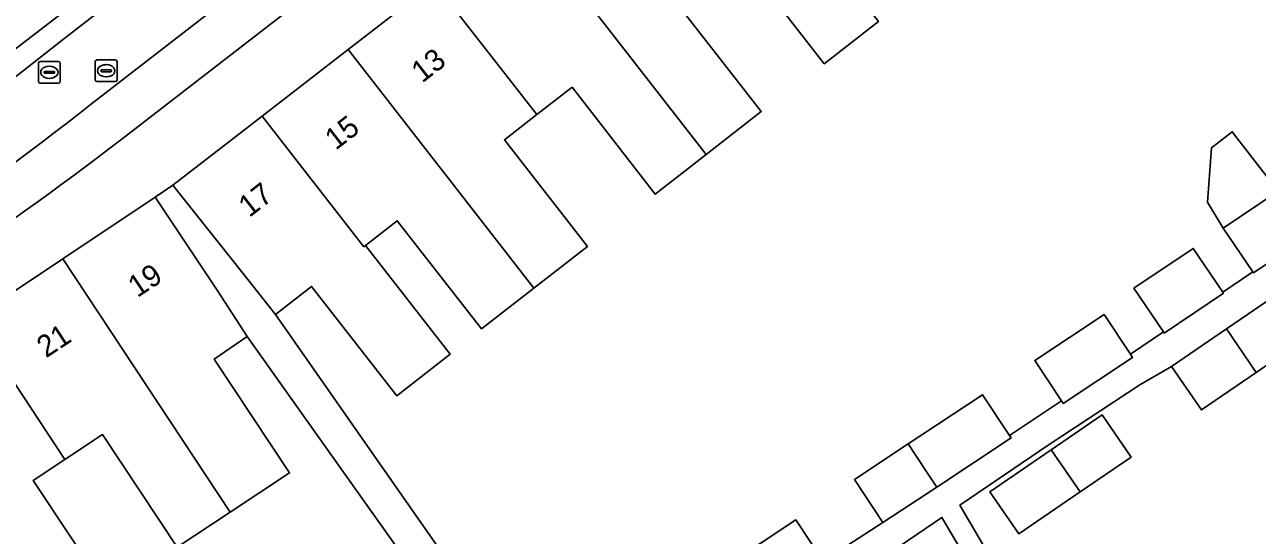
# Model space of a CAD drawing. Extents: x 159716 to 160783, y 383290 to 384031.
# Drawn here: x 160413 to 160469.7, y 383524.9 to 383548.4 of the extents above; entities that cross this region are included whole.
import ezdxf

# ---------------------------------------------------------------- set-up
doc = ezdxf.new("R2010")
doc.units = 0
for name, color, linetype in [('IMGEO_Erf', 7, 'Continuous'), ('IMGEO_Groenvoorziening', 7, 'Continuous'), ('IMGEO_Pand', 7, 'Continuous'), ('IMGEO_Pand_nummerreeks', 7, 'Continuous'), ('IMGEO_Parkeervlak_open', 7, 'Continuous'), ('IMGEO_Rijbaan_lokaal_open', 7, 'Continuous'), ('IMGEO_Rioolput', 7, 'Continuous'), ('IMGEO_Voetpad_open', 7, 'Continuous')]:
    doc.layers.add(name, color=color, linetype=linetype)

msp = doc.modelspace()

# ---------------------------------------------------------------- linework, layer by layer
at = {"layer": 'IMGEO_Erf'}
for points in [[(160452.271, 383548.545), (160449.767, 383546.596), (160445.876, 383551.596)], [(160443.003, 383549.36), (160446.871, 383544.391), (160444.329, 383542.413), (160441.984, 383540.588), (160438.156, 383545.508), (160436.543, 383544.252), (160435.045, 383543.086), (160438.865, 383538.177), (160436.404, 383536.261), (160433.988, 383534.381), (160430.112, 383539.361), (160428.652, 383538.224), (160432.548, 383533.219), (160430.084, 383531.301), (160426.166, 383536.335), (160424.495, 383535.035), (160437.961, 383515.767)], [(160445.17, 383523.405), (160448.459, 383525.581), (160449.716, 383523.681), (160452.473, 383525.45), (160451.159, 383527.437), (160453.639, 383529.078), (160457.061, 383531.341), (160458.304, 383529.463), (160460.69, 383531.07), (160459.461, 383532.929), (160462.653, 383535.04), (160463.865, 383533.208), (160465.391, 383534.235), (160464.033, 383536.248), (160466.762, 383538.089), (160468.122, 383536.073), (160469.506, 383537.005), (160468.145, 383539.022), (160467.414, 383540.209), (160467.605, 383542.722), (160468.555, 383543.46), (160470.675, 383540.729)], [(160495.817, 383521.691), (160482.143, 383537.339), (160481.204, 383538.694), (160477.601, 383536.221), (160476.853, 383537.31), (160476.706, 383537.209), (160476.273, 383536.912), (160475.152, 383536.143), (160473.144, 383534.764), (160469.663, 383532.374), (160467.139, 383530.641), (160465.767, 383532.64), (160464.298, 383531.805), (160460.12, 383529.044), (160456.017, 383526.255), (160470.216, 383502.033)], [(160436.792, 383514.858), (160423.195, 383534.022), (160421.684, 383532.982), (160425.151, 383527.74), (160422.422, 383525.934), (160419.974, 383524.315), (160416.54, 383529.507), (160414.808, 383528.361), (160413.348, 383527.396), (160416.806, 383522.169)], [(160469.443, 383501.546), (160455.185, 383525.69), (160450.621, 383522.588)]]:
    msp.add_lwpolyline(points, dxfattribs=at)
msp.add_lwpolyline([(160461.56, 383526.866), (160458.737, 383524.928), (160457.402, 383526.873), (160460.224, 383528.811), (160462.561, 383530.416), (160463.897, 383528.47)], close=True, dxfattribs=at)
at = {"layer": 'IMGEO_Groenvoorziening'}
for points in [[(160441.098, 383568.136), (160443.878, 383570.259), (160449.157, 383574.362), (160450.745, 383575.611), (160465.056, 383587.54), (160466.119, 383588.51), (160462.076, 383592.933), (160461.787, 383592.665), (160460.963, 383591.947), (160460.102, 383591.197), (160456.376, 383588.007), (160445.683, 383579.106), (160439.333, 383574.187), (160436.59, 383572.062), (160419.524, 383558.843), (160420.216, 383557.971), (160438.33, 383572.13), (160446.182, 383578.368), (160461.987, 383591.376), (160464.497, 383588.63), (160449.031, 383575.404), (160429.985, 383560.714), (160408.787, 383544.408), (160399.76, 383538.598)], [(160399.76, 383538.598), (160408.787, 383544.408), (160429.985, 383560.714), (160449.031, 383575.404), (160464.497, 383588.63), (160461.987, 383591.376)], [(160414.821, 383547.788), (160441.098, 383568.136)]]:
    msp.add_lwpolyline(points, dxfattribs=at)
msp.add_arc((160337.874, 383643.733), 122.989, 300.57578, 308.72915, dxfattribs=at)
at = {"layer": 'IMGEO_Pand'}
for points in [[(160443.709, 383559.549), (160439.743, 383556.475), (160444.421, 383550.464), (160445.876, 383551.596), (160449.767, 383546.596), (160452.271, 383548.545)], [(160444.421, 383550.464), (160439.743, 383556.475), (160435.778, 383553.402), (160444.329, 383542.413), (160446.871, 383544.391), (160443.003, 383549.36)], [(160435.778, 383553.402), (160431.812, 383550.329), (160436.543, 383544.252), (160438.156, 383545.508), (160441.984, 383540.588), (160444.329, 383542.413)], [(160436.543, 383544.252), (160431.812, 383550.329), (160427.847, 383547.256), (160436.404, 383536.261), (160438.865, 383538.177), (160435.045, 383543.086)], [(160427.847, 383547.256), (160423.884, 383544.184), (160428.571, 383538.161), (160428.652, 383538.224), (160430.112, 383539.361), (160433.988, 383534.381), (160436.404, 383536.261)], [(160428.652, 383538.224), (160428.571, 383538.161), (160423.884, 383544.184), (160419.776, 383541.002), (160422.943, 383537.029), (160424.495, 383535.035), (160426.166, 383536.335), (160430.084, 383531.301), (160432.548, 383533.219)], [(160468.145, 383539.022), (160470.675, 383540.729), (160468.555, 383543.46), (160467.605, 383542.722), (160467.414, 383540.209)], [(160423.195, 383534.022), (160421.81, 383536.161), (160418.966, 383540.448), (160414.703, 383537.602), (160422.422, 383525.934), (160425.151, 383527.74), (160421.684, 383532.982)], [(160470.675, 383540.729), (160468.145, 383539.022), (160469.506, 383537.005), (160469.535, 383536.962), (160472.065, 383538.669), (160472.038, 383538.71)], [(160465.391, 383534.235), (160465.423, 383534.188), (160468.152, 383536.029), (160468.122, 383536.073), (160466.762, 383538.089), (160464.033, 383536.248)], [(160414.703, 383537.602), (160410.536, 383534.819), (160414.808, 383528.361), (160416.54, 383529.507), (160419.974, 383524.315), (160422.422, 383525.934)], [(160471.78, 383536.75), (160471.771, 383536.763), (160468.291, 383534.373), (160469.663, 383532.374), (160473.144, 383534.764)], [(160414.808, 383528.361), (160410.536, 383534.819), (160406.369, 383532.036), (160414.087, 383520.371), (160416.806, 383522.169), (160413.348, 383527.396)], [(160463.865, 383533.208), (160462.653, 383535.04), (160459.461, 383532.929), (160460.69, 383531.07), (160460.775, 383530.942), (160463.967, 383533.054)], [(160468.291, 383534.373), (160465.767, 383532.64), (160467.139, 383530.641), (160469.663, 383532.374)], [(160458.304, 383529.463), (160457.061, 383531.341), (160453.639, 383529.078), (160454.499, 383527.779), (160454.901, 383527.172), (160454.954, 383527.091), (160458.375, 383529.355)], [(160460.224, 383528.811), (160461.56, 383526.866), (160463.897, 383528.47), (160462.561, 383530.416)], [(160453.639, 383529.078), (160451.159, 383527.437), (160452.473, 383525.45), (160454.954, 383527.091), (160454.901, 383527.172), (160454.499, 383527.779)], [(160461.56, 383526.866), (160460.224, 383528.811), (160457.402, 383526.873), (160458.737, 383524.928)], [(160449.716, 383523.681), (160448.459, 383525.581), (160445.17, 383523.405), (160446.543, 383521.329), (160449.833, 383523.505)]]:
    msp.add_lwpolyline(points, close=True, dxfattribs=at)
at = {"layer": 'IMGEO_Parkeervlak_open'}
for points in [[(160462.536, 383581.254), (160452.608, 383572.904), (160445.815, 383567.773), (160444.366, 383566.679), (160443.016, 383565.634), (160415.975, 383544.704)], [(160417.362, 383543.071), (160445.968, 383565.216), (160453.348, 383570.928), (160463.309, 383579.284)]]:
    msp.add_lwpolyline(points, dxfattribs=at)
for centre, radius, start, end in [((160329.015, 383654.541), 140.094, 299.25776, 308.36943), ((160319.736, 383670.252), 160.33, 299.65688, 307.5105)]:
    msp.add_arc(centre, radius, start, end, dxfattribs=at)
at = {"layer": 'IMGEO_Rijbaan_lokaal_open'}
msp.add_lwpolyline([(160415.975, 383544.704), (160443.016, 383565.634), (160441.098, 383568.136), (160414.821, 383547.788)], dxfattribs=at)
for centre, radius, start, end in [((160337.874, 383643.733), 122.989, 300.57578, 308.72915), ((160329.015, 383654.541), 140.094, 299.25776, 308.36943)]:
    msp.add_arc(centre, radius, start, end, dxfattribs=at)
at = {"layer": 'IMGEO_Rioolput'}
for p, q in [((160413.589, 383545.773), (160413.589, 383546.625)), ((160413.664, 383546.699), (160414.516, 383546.699)), ((160414.59, 383546.625), (160414.59, 383545.773)), ((160416.205, 383545.846), (160416.205, 383546.698)), ((160416.28, 383546.772), (160417.132, 383546.772)), ((160416.693, 383546.552), (160416.718, 383546.552)), ((160417.206, 383546.698), (160417.206, 383545.846)), ((160413.848, 383546.193), (160413.848, 383546.205)), ((160414.286, 383546.156), (160413.888, 383546.156)), ((160413.891, 383546.242), (160414.289, 383546.242)), ((160414.077, 383546.479), (160414.102, 383546.479)), ((160414.332, 383546.205), (160414.332, 383546.193)), ((160416.464, 383546.266), (160416.464, 383546.278)), ((160416.902, 383546.229), (160416.504, 383546.229)), ((160416.507, 383546.315), (160416.905, 383546.315)), ((160416.716, 383545.992), (160416.691, 383545.992)), ((160416.948, 383546.278), (160416.948, 383546.266)), ((160414.516, 383545.699), (160413.664, 383545.699)), ((160414.1, 383545.919), (160414.075, 383545.919)), ((160417.132, 383545.772), (160416.28, 383545.772))]:
    msp.add_line(p, q, dxfattribs=at)
for points in [[(160413.589, 383545.773), (160413.589, 383546.625)], [(160413.664, 383546.699), (160414.516, 383546.699)], [(160414.59, 383546.625), (160414.59, 383545.773)], [(160416.205, 383545.846), (160416.205, 383546.698)], [(160416.28, 383546.772), (160417.132, 383546.772)], [(160417.206, 383546.698), (160417.206, 383545.846)], [(160414.516, 383545.699), (160413.664, 383545.699)], [(160417.132, 383545.772), (160416.28, 383545.772)]]:
    msp.add_lwpolyline(points, dxfattribs=at)
for centre, radius, start, end in [((160413.666, 383546.623), 0.0765, 91.552, 178.448), ((160413.666, 383546.623), 0.0765, 91.552, 178.448), ((160414.514, 383546.623), 0.0765, 1.552, 88.448), ((160414.514, 383546.623), 0.0765, 1.552, 88.448), ((160416.282, 383546.696), 0.0765, 91.552, 178.448), ((160416.282, 383546.696), 0.0765, 91.552, 178.448), ((160417.13, 383546.696), 0.0765, 1.552, 88.448), ((160417.13, 383546.696), 0.0765, 1.552, 88.448), ((160413.888, 383546.202), 0.0403, 85.8775, 175.7526), ((160413.885, 383546.192), 0.0366, 178.938, 274.7102), ((160414.289, 383546.199), 0.043, 264.8664, 352.4533), ((160414.293, 383546.204), 0.0386, 1.7309, 96.639), ((160416.504, 383546.275), 0.0403, 85.8775, 175.7526), ((160416.501, 383546.265), 0.0366, 178.938, 274.7102), ((160416.905, 383546.272), 0.043, 264.8664, 352.4533), ((160416.909, 383546.277), 0.0386, 1.7309, 96.639), ((160413.666, 383545.775), 0.0765, 181.552, 268.448), ((160413.666, 383545.775), 0.0765, 181.552, 268.448), ((160414.514, 383545.775), 0.0765, 271.552, 358.448), ((160414.514, 383545.775), 0.0765, 271.552, 358.448), ((160416.282, 383545.848), 0.0765, 181.552, 268.448), ((160416.282, 383545.848), 0.0765, 181.552, 268.448), ((160417.13, 383545.848), 0.0765, 271.552, 358.448), ((160417.13, 383545.848), 0.0765, 271.552, 358.448)]:
    msp.add_arc(centre, radius, start, end, dxfattribs=at)
for centre, major_axis, ratio, start_param, end_param in [((160416.692, 383546.272), (-0.387, 0.002), 0.722429, 4.712389, 7.853982), ((160416.717, 383546.272), (-0.39, 0.002), 0.717154, 1.570796, 4.712389), ((160414.076, 383546.199), (-0.387, 0.002), 0.722429, 4.712389, 7.853982), ((160414.101, 383546.199), (-0.39, 0.002), 0.717154, 1.570796, 4.712389)]:
    msp.add_ellipse(centre, major_axis=major_axis, ratio=ratio, start_param=start_param, end_param=end_param, dxfattribs=at)
at = {"layer": 'IMGEO_Voetpad_open'}
for points in [[(160463.309, 383579.284), (160453.348, 383570.928), (160445.968, 383565.216), (160417.362, 383543.071)], [(160410.536, 383534.819), (160414.703, 383537.602), (160418.966, 383540.448), (160419.776, 383541.002), (160423.884, 383544.184), (160427.847, 383547.256), (160431.812, 383550.329), (160435.778, 383553.402), (160439.743, 383556.475), (160443.709, 383559.549)], [(160437.961, 383515.767), (160424.495, 383535.035), (160422.943, 383537.029), (160419.776, 383541.002), (160418.966, 383540.448), (160421.81, 383536.161), (160423.195, 383534.022), (160436.792, 383514.858)], [(160470.216, 383502.033), (160456.017, 383526.255), (160460.12, 383529.044), (160464.298, 383531.805), (160465.767, 383532.64), (160468.291, 383534.373), (160471.771, 383536.763), (160475.48, 383539.309), (160476.045, 383538.487), (160476.191, 383538.275), (160476.33, 383538.374), (160476.987, 383538.84), (160479.493, 383540.619), (160481.204, 383538.694), (160482.143, 383537.339), (160495.817, 383521.691)], [(160472.065, 383538.669), (160469.535, 383536.962), (160469.506, 383537.005), (160468.122, 383536.073), (160468.152, 383536.029), (160465.423, 383534.188), (160465.391, 383534.235), (160463.865, 383533.208), (160463.967, 383533.054), (160460.775, 383530.942), (160460.69, 383531.07), (160458.304, 383529.463), (160458.375, 383529.355), (160454.954, 383527.091), (160452.473, 383525.45), (160449.716, 383523.681)], [(160450.621, 383522.588), (160455.185, 383525.69), (160469.443, 383501.546)]]:
    msp.add_lwpolyline(points, dxfattribs=at)
msp.add_arc((160319.736, 383670.252), 160.33, 299.65688, 307.5105, dxfattribs=at)

# ---------------------------------------------------------------- texts
at = {"layer": 'IMGEO_Pand_nummerreeks'}
for s, rotation, p in [('13', 37.8897, (160431.255, 383545.678)), ('15', 37.8897, (160427.275, 383542.581)), ('17', 37.8897, (160423.296, 383539.484)), ('19', 33.4837, (160418.138, 383535.794)), ('21', 33.4837, (160413.937, 383533.015))]:
    msp.add_text(s, height=1, rotation=rotation, dxfattribs=at).set_placement(p)

doc.saveas('drawing.dxf')
